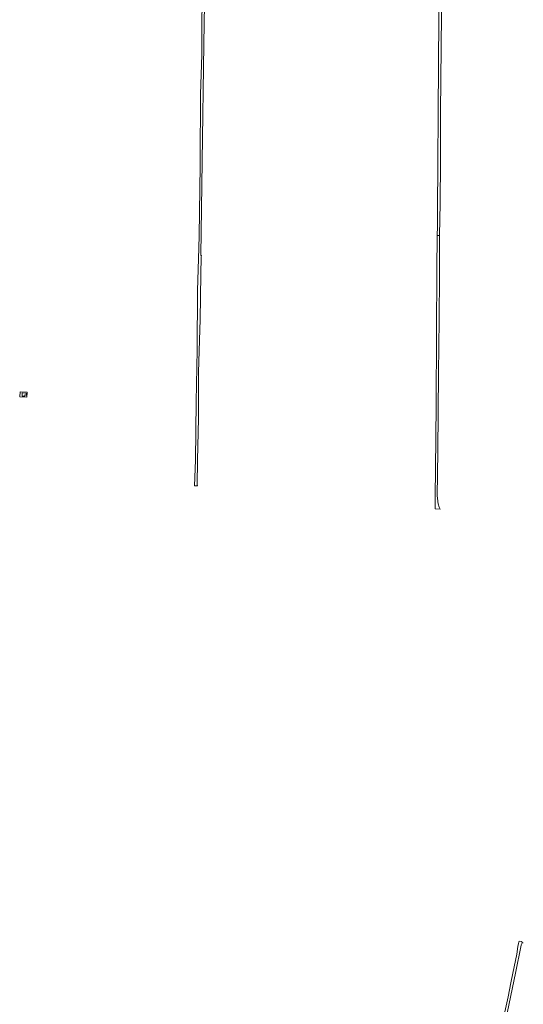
# Model space of a CAD drawing. Extents: x 146402 to 164798, y 455483 to 464134.
# Tile 426 of 575: x 159576 to 160197, y 458462 to 459674. Entities that reach past the tile are written whole.
import ezdxf

# ---------------------------------------------------------------- set-up
doc = ezdxf.new("R2010")
doc.units = 0
doc.header["$LTSCALE"] = 0.2
for name, color, linetype, lineweight in [('B-XX-VH-VERHARDING_BETONSTRAATSTEEN-GV', 252, 'CONTINUOUS', 18), ('B-XX-VH-VERHARDING_FUNDERING_ZAND-GV', 252, 'CONTINUOUS', 18), ('B-XX-VH-VERHARDING_GRASBETONSTEEN-GV', 252, 'CONTINUOUS', 18), ('B-XX-VH-VERHARDING_PUIN-GV', 252, 'CONTINUOUS', 18)]:
    doc.layers.add(name, color=color, linetype=linetype, lineweight=lineweight)

msp = doc.modelspace()

# ---------------------------------------------------------------- linework, layer by layer
at = {"layer": 'B-XX-VH-VERHARDING_BETONSTRAATSTEEN-GV'}
for points in [[(159585.426, 459215.927), (159576.866, 459216.102), (159576.411, 459210.037), (159585.177, 459209.773)], [(159579.402, 459210.753), (159579.499, 459214.752), (159584.498, 459214.631), (159584.44, 459212.232), (159582.64, 459212.276), (159582.601, 459210.676)]]:
    msp.add_lwpolyline(points, close=True, dxfattribs=at)
at = {"layer": 'B-XX-VH-VERHARDING_FUNDERING_ZAND-GV'}
msp.add_lwpolyline([(160167.207, 458405.919), (160186.826, 458500), (160194.038, 458534.584), (160194.062, 458535.253), (160194.165, 458535.894), (160194.611, 458536.793), (160195.265, 458537.34), (160196.513, 458537.732), (160194.871, 458538.154), (160194.604, 458539.142), (160191.585, 458539.742), (160191.371, 458539.38), (160190.943, 458538.15), (160190.595, 458536.799), (160189.953, 458532.966), (160188.36, 458523.699), (160183.547, 458500), (160181.335, 458488.459), (160177.833, 458470.919), (160173.937, 458452.622)], dxfattribs=at)
at = {"layer": 'B-XX-VH-VERHARDING_GRASBETONSTEEN-GV'}
msp.add_lwpolyline([(159801.575, 459715.61), (159800.65, 459672.135), (159800.74, 459631.211), (159799.219, 459582.764), (159798.509, 459500), (159798.462, 459494.465), (159797.359, 459408.678), (159797.157, 459393.491), (159795.299, 459340.609), (159794.804, 459268.063), (159793.674, 459204.037), (159792.79, 459132.066), (159791.737, 459100.48), (159795.35, 459100.285), (159795.062, 459101.442), (159795.481, 459131.438), (159796.439, 459183.702), (159796.719, 459239.951), (159798.118, 459292.8), (159798.434, 459304.744), (159799.318, 459361.073), (159800.008, 459381.964), (159800.025, 459382.479), (159800.082, 459384.227), (159799.497, 459384.234), (159801.086, 459500), (159803.069, 459644.452), (159803.81, 459693.969)], dxfattribs=at)
at = {"layer": 'B-XX-VH-VERHARDING_PUIN-GV'}
msp.add_lwpolyline([(160093.212, 459743.885), (160092.536, 459673.824), (160092.184, 459621.688), (160091.73, 459557.244), (160091.386, 459500), (160091.358, 459495.398), (160090.922, 459442.178), (160090.706, 459419.682), (160090.601, 459408.682), (160093.527, 459408.522), (160094.046, 459448.675), (160094.465, 459500), (160094.466, 459500.124), (160094.665, 459560.604), (160095.311, 459640.353), (160096.026, 459724.14)], dxfattribs=at)
msp.add_lwpolyline([(160093.527, 459408.522), (160090.601, 459408.682), (160090.142, 459366.472), (160089.784, 459288.512), (160089.182, 459199.784), (160088.44, 459120.51), (160087.832, 459088.019), (160088.186, 459072.041), (160094.107, 459071.721), (160092.976, 459074.109), (160091.613, 459078.01), (160091.122, 459080.966), (160090.806, 459085.593), (160090.654, 459087.832), (160091.245, 459142.656), (160092.047, 459239.176), (160092.72, 459304.961), (160093.144, 459359.718)], close=True, dxfattribs=at)

doc.saveas('drawing.dxf')
